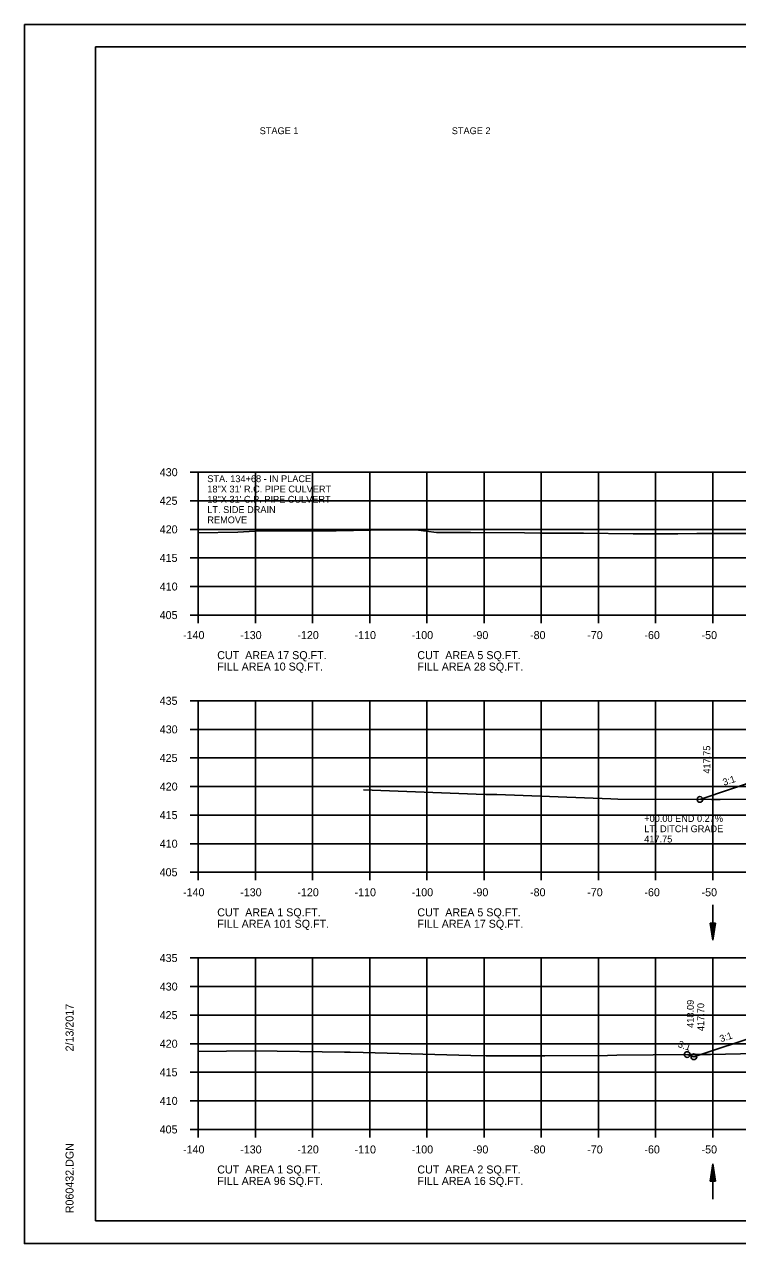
# Model space of a CAD drawing. Extents: x 1538688 to 1540766, y 656250 to 671912.
# Drawn here: x 1538687.8 to 1538812.5, y 661244.7 to 661458 of the extents above; entities that cross this region are included whole.
import ezdxf

# ---------------------------------------------------------------- set-up
doc = ezdxf.new("R2010")
doc.units = 0
for name, color, linetype in [('15', 7, 'Continuous'), ('18', 7, 'Continuous'), ('20', 7, 'Continuous'), ('22', 7, 'Continuous'), ('26', 7, 'Continuous'), ('39', 7, 'Continuous'), ('40', 7, 'Continuous'), ('41', 7, 'Continuous'), ('42', 7, 'Continuous'), ('Borings', 7, 'Continuous'), ('Default', 7, 'Continuous'), ('Horizontal Alignment', 7, 'Continuous'), ('RipRap', 7, 'Continuous')]:
    doc.layers.add(name, color=color, linetype=linetype)

msp = doc.modelspace()

# ---------------------------------------------------------------- linework, layer by layer
at = {"layer": '15'}
for p, q in [((1538807.75, 661300.74), (1538808.2, 661297.74)), ((1538807.75, 661300.74), (1538808.65, 661300.74)), ((1538807.82, 661300.74), (1538808.2, 661298.24)), ((1538807.9, 661300.74), (1538808.2, 661298.76)), ((1538807.97, 661300.74), (1538808.2, 661299.26)), ((1538808.05, 661300.74), (1538808.2, 661299.77)), ((1538808.13, 661300.74), (1538808.2, 661300.27)), ((1538808.65, 661300.74), (1538808.2, 661297.74)), ((1538808.34, 661300.74), (1538808.2, 661299.77)), ((1538808.5, 661300.74), (1538808.2, 661298.76)), ((1538808.57, 661300.74), (1538808.2, 661298.24)), ((1538808.42, 661300.74), (1538808.2, 661299.26)), ((1538808.27, 661300.74), (1538808.2, 661300.27)), ((1538807.75, 661255.61), (1538808.2, 661258.61)), ((1538807.82, 661255.61), (1538808.2, 661258.11)), ((1538807.9, 661255.61), (1538808.2, 661257.59)), ((1538807.97, 661255.61), (1538808.2, 661257.09)), ((1538808.65, 661255.61), (1538808.2, 661258.61)), ((1538808.57, 661255.61), (1538808.2, 661258.11)), ((1538808.5, 661255.61), (1538808.2, 661257.59)), ((1538808.42, 661255.61), (1538808.2, 661257.09)), ((1538807.75, 661255.61), (1538808.65, 661255.61)), ((1538808.05, 661255.61), (1538808.2, 661256.59)), ((1538808.13, 661255.61), (1538808.2, 661256.08)), ((1538808.34, 661255.61), (1538808.2, 661256.59)), ((1538808.27, 661255.61), (1538808.2, 661256.08))]:
    msp.add_line(p, q, dxfattribs=at)
at = {"layer": '18'}
for points in [[(1538718.18, 661369.07), (1538725.11, 661369.13), (1538728.05, 661369.32), (1538732.69, 661369.39), (1538742.31, 661369.42), (1538748.39, 661369.51), (1538756.22, 661369.54), (1538759.88, 661369.11), (1538765.83, 661369.09), (1538775.22, 661369.02), (1538778.01, 661369.01), (1538785.54, 661368.96), (1538794.27, 661368.88), (1538800.51, 661368.88), (1538802.06, 661368.85), (1538805.42, 661368.94), (1538825.92, 661368.95)], [(1538747.07, 661324.05), (1538766.78, 661323.3), (1538768.49, 661323.28), (1538770.42, 661323.26), (1538790.32, 661322.47), (1538791.6, 661322.46), (1538807.93, 661322.4), (1538808.05, 661322.4), (1538809.48, 661322.39), (1538822.68, 661322.43)], [(1538718.18, 661278.26), (1538728.09, 661278.38), (1538743.74, 661278.18), (1538744.77, 661278.16), (1538747, 661278.1), (1538765.86, 661277.6), (1538768.54, 661277.51), (1538778.82, 661277.53), (1538789.77, 661277.61), (1538791.39, 661277.62), (1538804.08, 661277.75), (1538807.8, 661277.78), (1538815.66, 661277.95)]]:
    msp.add_lwpolyline(points, dxfattribs=at)
at = {"layer": '20'}
for points in [[(1538805.94, 661322.4), (1538816.67, 661325.98), (1538821.67, 661325.88), (1538824.67, 661325.82), (1538825.17, 661325.82), (1538825.18, 661325.32), (1538826.18, 661325.34), (1538858.18, 661325.62), (1538890.18, 661324.98), (1538891.18, 661324.96), (1538891.19, 661325.46), (1538891.69, 661325.46), (1538894.69, 661325.52), (1538899.69, 661325.62), (1538903.47, 661324.35)], [(1538803.72, 661277.74), (1538804.88, 661277.36), (1538816.67, 661281.29), (1538821.67, 661281.19), (1538824.67, 661281.13), (1538825.17, 661281.13), (1538825.18, 661280.63), (1538826.18, 661280.65), (1538858.18, 661280.85), (1538890.18, 661280.21), (1538891.18, 661280.19), (1538891.19, 661280.69), (1538891.69, 661280.69), (1538894.69, 661280.75), (1538899.69, 661280.85), (1538903.58, 661279.55)]]:
    msp.add_lwpolyline(points, dxfattribs=at)
at = {"layer": '22'}
for p, q in [((1538718.18, 661379.65), (1538998.18, 661379.65)), ((1538718.18, 661354.65), (1538718.18, 661379.65)), ((1538728.18, 661354.65), (1538728.18, 661379.65)), ((1538738.18, 661354.65), (1538738.18, 661379.65)), ((1538748.18, 661354.65), (1538748.18, 661379.65)), ((1538758.18, 661354.65), (1538758.18, 661379.65)), ((1538768.18, 661354.65), (1538768.18, 661379.65)), ((1538778.18, 661354.65), (1538778.18, 661379.65)), ((1538788.18, 661354.65), (1538788.18, 661379.65)), ((1538798.18, 661354.65), (1538798.18, 661379.65)), ((1538808.18, 661354.65), (1538808.18, 661379.65)), ((1538718.18, 661374.65), (1538998.18, 661374.65)), ((1538718.18, 661369.65), (1538998.18, 661369.65)), ((1538718.18, 661364.65), (1538998.18, 661364.65)), ((1538718.18, 661359.65), (1538998.18, 661359.65)), ((1538718.18, 661354.65), (1538998.18, 661354.65)), ((1538718.18, 661339.65), (1538998.18, 661339.65)), ((1538718.18, 661309.65), (1538718.18, 661339.65)), ((1538728.18, 661309.65), (1538728.18, 661339.65)), ((1538738.18, 661309.65), (1538738.18, 661339.65)), ((1538748.18, 661309.65), (1538748.18, 661339.65)), ((1538758.18, 661309.65), (1538758.18, 661339.65)), ((1538768.18, 661309.65), (1538768.18, 661339.65)), ((1538778.18, 661309.65), (1538778.18, 661339.65)), ((1538788.18, 661309.65), (1538788.18, 661339.65)), ((1538798.18, 661309.65), (1538798.18, 661339.65)), ((1538808.18, 661309.65), (1538808.18, 661339.65)), ((1538718.18, 661334.65), (1538998.18, 661334.65)), ((1538718.18, 661329.65), (1538998.18, 661329.65)), ((1538718.18, 661324.65), (1538998.18, 661324.65)), ((1538718.18, 661319.65), (1538998.18, 661319.65)), ((1538718.18, 661314.65), (1538998.18, 661314.65)), ((1538718.18, 661309.65), (1538998.18, 661309.65)), ((1538718.18, 661294.65), (1538998.18, 661294.65)), ((1538718.18, 661264.65), (1538718.18, 661294.65)), ((1538728.18, 661264.65), (1538728.18, 661294.65)), ((1538738.18, 661264.65), (1538738.18, 661294.65)), ((1538748.18, 661264.65), (1538748.18, 661294.65)), ((1538758.18, 661264.65), (1538758.18, 661294.65)), ((1538768.18, 661264.65), (1538768.18, 661294.65)), ((1538778.18, 661264.65), (1538778.18, 661294.65)), ((1538788.18, 661264.65), (1538788.18, 661294.65)), ((1538798.18, 661264.65), (1538798.18, 661294.65)), ((1538808.18, 661264.65), (1538808.18, 661294.65)), ((1538718.18, 661289.65), (1538998.18, 661289.65)), ((1538718.18, 661284.65), (1538998.18, 661284.65)), ((1538718.18, 661279.65), (1538998.18, 661279.65)), ((1538718.18, 661274.65), (1538998.18, 661274.65)), ((1538718.18, 661269.65), (1538998.18, 661269.65)), ((1538718.18, 661264.65), (1538998.18, 661264.65))]:
    msp.add_line(p, q, dxfattribs=at)
at = {"layer": '26'}
for p, q in [((1538687.78, 661458.01), (1539021.11, 661458.01)), ((1538687.78, 661244.68), (1539021.11, 661244.68))]:
    msp.add_line(p, q, dxfattribs=at)
msp.add_lwpolyline([(1538687.77, 661458.01), (1539021.11, 661458.01), (1539021.11, 661244.67), (1538687.77, 661244.67)], close=True, dxfattribs=at)
for centre in [(1538805.94, 661322.4), (1538803.72, 661277.74), (1538804.88, 661277.36)]:
    msp.add_circle(centre, 0.5, dxfattribs=at)
at = {"layer": '39'}
for p, q in [((1538808.2, 661303.93), (1538808.2, 661297.74)), ((1538808.2, 661252.42), (1538808.2, 661258.61))]:
    msp.add_line(p, q, dxfattribs=at)
at = {"layer": 'Borings'}
for p, q in [((1538716.78, 661379.65), (1538718.18, 661379.65)), ((1538718.18, 661354.65), (1538718.18, 661379.65)), ((1538716.78, 661374.65), (1538718.18, 661374.65)), ((1538716.78, 661369.65), (1538718.18, 661369.65)), ((1538716.78, 661364.65), (1538718.18, 661364.65)), ((1538716.78, 661359.65), (1538718.18, 661359.65)), ((1538716.78, 661354.65), (1538718.18, 661354.65)), ((1538718.18, 661354.65), (1538998.18, 661354.65)), ((1538718.18, 661353.25), (1538718.18, 661354.65)), ((1538728.18, 661353.25), (1538728.18, 661354.65)), ((1538738.18, 661353.25), (1538738.18, 661354.65)), ((1538748.18, 661353.25), (1538748.18, 661354.65)), ((1538758.18, 661353.25), (1538758.18, 661354.65)), ((1538768.18, 661353.25), (1538768.18, 661354.65)), ((1538778.18, 661353.25), (1538778.18, 661354.65)), ((1538788.18, 661353.25), (1538788.18, 661354.65)), ((1538798.18, 661353.25), (1538798.18, 661354.65)), ((1538808.18, 661353.25), (1538808.18, 661354.65)), ((1538716.78, 661339.65), (1538718.18, 661339.65)), ((1538718.18, 661309.65), (1538718.18, 661339.65)), ((1538716.78, 661334.65), (1538718.18, 661334.65)), ((1538716.78, 661329.65), (1538718.18, 661329.65)), ((1538716.78, 661324.65), (1538718.18, 661324.65)), ((1538716.78, 661319.65), (1538718.18, 661319.65)), ((1538716.78, 661314.65), (1538718.18, 661314.65)), ((1538716.78, 661309.65), (1538718.18, 661309.65)), ((1538718.18, 661309.65), (1538998.18, 661309.65)), ((1538718.18, 661308.25), (1538718.18, 661309.65)), ((1538728.18, 661308.25), (1538728.18, 661309.65)), ((1538738.18, 661308.25), (1538738.18, 661309.65)), ((1538748.18, 661308.25), (1538748.18, 661309.65)), ((1538758.18, 661308.25), (1538758.18, 661309.65)), ((1538768.18, 661308.25), (1538768.18, 661309.65)), ((1538778.18, 661308.25), (1538778.18, 661309.65)), ((1538788.18, 661308.25), (1538788.18, 661309.65)), ((1538798.18, 661308.25), (1538798.18, 661309.65)), ((1538808.18, 661308.25), (1538808.18, 661309.65)), ((1538716.78, 661294.65), (1538718.18, 661294.65)), ((1538718.18, 661264.65), (1538718.18, 661294.65)), ((1538716.78, 661289.65), (1538718.18, 661289.65)), ((1538716.78, 661284.65), (1538718.18, 661284.65)), ((1538716.78, 661279.65), (1538718.18, 661279.65)), ((1538716.78, 661274.65), (1538718.18, 661274.65)), ((1538716.78, 661269.65), (1538718.18, 661269.65)), ((1538716.78, 661264.65), (1538718.18, 661264.65)), ((1538718.18, 661264.65), (1538998.18, 661264.65)), ((1538718.18, 661263.25), (1538718.18, 661264.65)), ((1538728.18, 661263.25), (1538728.18, 661264.65)), ((1538738.18, 661263.25), (1538738.18, 661264.65)), ((1538748.18, 661263.25), (1538748.18, 661264.65)), ((1538758.18, 661263.25), (1538758.18, 661264.65)), ((1538768.18, 661263.25), (1538768.18, 661264.65)), ((1538778.18, 661263.25), (1538778.18, 661264.65)), ((1538788.18, 661263.25), (1538788.18, 661264.65)), ((1538798.18, 661263.25), (1538798.18, 661264.65)), ((1538808.18, 661263.25), (1538808.18, 661264.65))]:
    msp.add_line(p, q, dxfattribs=at)
at = {"layer": 'RipRap'}
for p, q in [((1538700.18, 661454.11), (1539016.36, 661454.11)), ((1538700.18, 661248.65), (1538700.18, 661454.11)), ((1538700.18, 661248.65), (1538700.18, 661248.65)), ((1539016.36, 661248.65), (1538700.18, 661248.65))]:
    msp.add_line(p, q, dxfattribs=at)

# ---------------------------------------------------------------- texts
at = {"layer": '40'}
for s, p in [('+00.00 END 0.27%', (1538796.19, 661318.46)), ('LT. DITCH GRADE', (1538796.19, 661316.66)), ('417.75', (1538796.19, 661314.86))]:
    msp.add_text(s, height=1.2, dxfattribs=at).set_placement(p)
at = {"layer": '41'}
for s, p in [('417.75', (1538807.74, 661326.9)), ('418.09', (1538804.86, 661282.43)), ('417.70', (1538806.68, 661281.86))]:
    msp.add_text(s, height=1.2, rotation=90, dxfattribs=at).set_placement(p)
at = {"layer": '42'}
for rotation, p in [(18.4349, (1538810.15, 661324.77)), (18.4349, (1538809.61, 661279.9)), (341.5651, (1538801.99, 661279.1))]:
    msp.add_text('3:1', height=1.2, rotation=rotation, dxfattribs=at).set_placement(p)
at = {"layer": 'Default'}
for s, p in [('STAGE 1', (1538728.93, 661438.8)), ('STAGE 2', (1538762.53, 661438.8)), ('STA. 134+68 - IN PLACE', (1538719.77, 661377.91)), ('18"X 31\' R.C. PIPE CULVERT', (1538719.77, 661376.11)), ('18"X 31\' C.P. PIPE CULVERT', (1538719.77, 661374.31)), ('LT. SIDE DRAIN', (1538719.77, 661372.51)), ('REMOVE', (1538719.77, 661370.71))]:
    msp.add_text(s, height=1.2, dxfattribs=at).set_placement(p)
at = {"layer": 'Horizontal Alignment'}
for s, p in [('430', (1538711.45, 661378.95)), ('425', (1538711.43, 661373.95)), ('420', (1538711.45, 661368.95)), ('415', (1538711.43, 661363.95)), ('410', (1538711.45, 661358.95)), ('405', (1538711.43, 661353.95)), ('-140', (1538715.52, 661350.45)), ('-130', (1538725.52, 661350.45)), ('-120', (1538735.52, 661350.45)), ('-110', (1538745.52, 661350.45)), ('-100', (1538755.52, 661350.45)), ('-90', (1538766.22, 661350.45)), ('-80', (1538776.22, 661350.45)), ('-70', (1538786.22, 661350.45)), ('-60', (1538796.22, 661350.45)), ('-50', (1538806.22, 661350.45)), ('CUT  AREA 17 SQ.FT.', (1538721.5, 661346.94)), ('CUT  AREA 5 SQ.FT.', (1538756.5, 661346.94)), ('FILL AREA 10 SQ.FT.', (1538721.5, 661344.94)), ('FILL AREA 28 SQ.FT.', (1538756.5, 661344.94)), ('435', (1538711.43, 661338.95)), ('430', (1538711.45, 661333.95)), ('425', (1538711.43, 661328.95)), ('420', (1538711.45, 661323.95)), ('415', (1538711.43, 661318.95)), ('410', (1538711.45, 661313.95)), ('405', (1538711.43, 661308.95)), ('-140', (1538715.52, 661305.45)), ('-130', (1538725.52, 661305.45)), ('-120', (1538735.52, 661305.45)), ('-110', (1538745.52, 661305.45)), ('-100', (1538755.52, 661305.45)), ('-90', (1538766.22, 661305.45)), ('-80', (1538776.22, 661305.45)), ('-70', (1538786.22, 661305.45)), ('-60', (1538796.22, 661305.45)), ('-50', (1538806.22, 661305.45)), ('CUT  AREA 1 SQ.FT.', (1538721.5, 661301.94)), ('CUT  AREA 5 SQ.FT.', (1538756.5, 661301.94)), ('FILL AREA 101 SQ.FT.', (1538721.5, 661299.94)), ('FILL AREA 17 SQ.FT.', (1538756.5, 661299.94)), ('435', (1538711.43, 661293.95)), ('430', (1538711.45, 661288.95)), ('425', (1538711.43, 661283.95)), ('420', (1538711.45, 661278.95)), ('415', (1538711.43, 661273.95)), ('410', (1538711.45, 661268.95)), ('405', (1538711.43, 661263.95)), ('-140', (1538715.52, 661260.45)), ('-130', (1538725.52, 661260.45)), ('-120', (1538735.52, 661260.45)), ('-110', (1538745.52, 661260.45)), ('-100', (1538755.52, 661260.45)), ('-90', (1538766.22, 661260.45)), ('-80', (1538776.22, 661260.45)), ('-70', (1538786.22, 661260.45)), ('-60', (1538796.22, 661260.45)), ('-50', (1538806.22, 661260.45)), ('CUT  AREA 1 SQ.FT.', (1538721.5, 661256.94)), ('CUT  AREA 2 SQ.FT.', (1538756.5, 661256.94)), ('FILL AREA 96 SQ.FT.', (1538721.5, 661254.94)), ('FILL AREA 16 SQ.FT.', (1538756.5, 661254.94))]:
    msp.add_text(s, height=1.4, dxfattribs=at).set_placement(p)
at = {"layer": 'RipRap'}
for s, p in [('2/13/2017', (1538696.37, 661278.3)), ('R060432.DGN', (1538696.37, 661249.98))]:
    msp.add_text(s, height=1.4, rotation=90, dxfattribs=at).set_placement(p)

doc.saveas('drawing.dxf')
